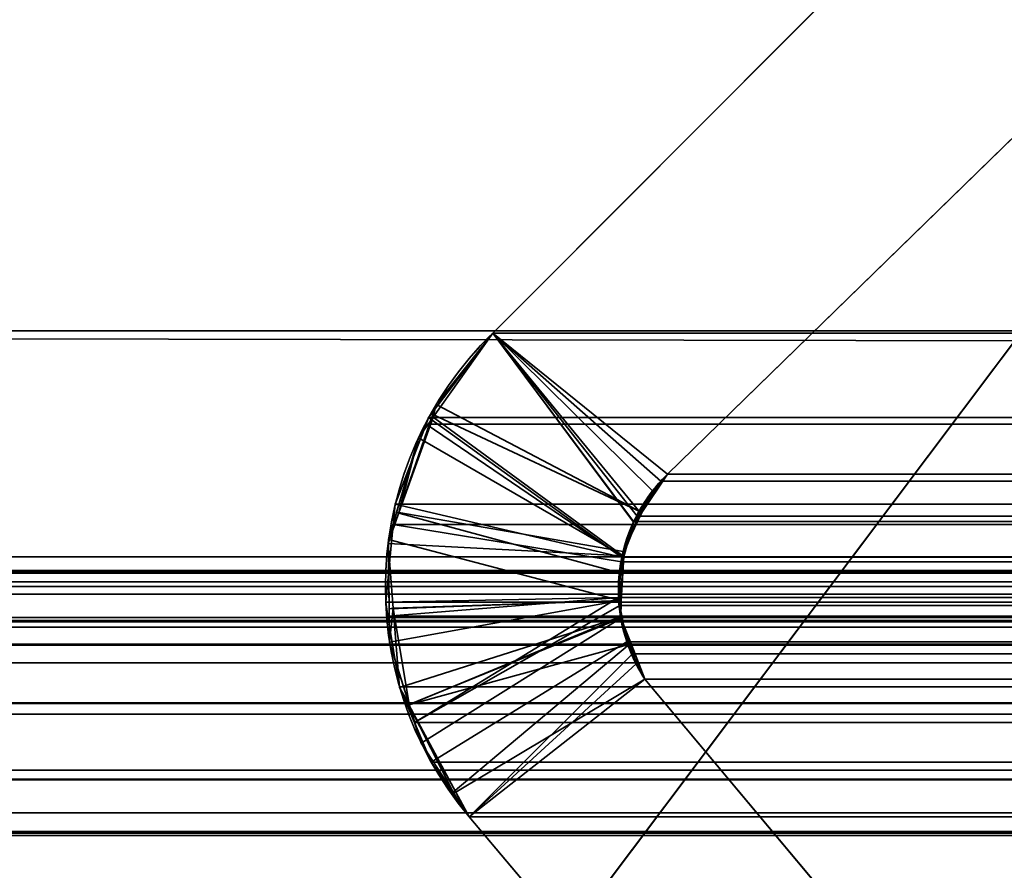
# Model space of a CAD drawing. Header units: millimetres. Extents: x -508 to 6708, y -115 to 193.
# Tile 744 of 1056: x 2599.29 to 2601.92, y 0.2 to 2.48. Entities that reach past the tile are written whole.
import ezdxf

# ---------------------------------------------------------------- set-up
doc = ezdxf.new("R2010")
doc.units = ezdxf.units.MM
doc.layers.add('151', color=7, linetype='Continuous', true_color=0xffffff)

# ---------------------------------------------------------------- blocks, each defined once
blk = doc.blocks.new('UG_SURFACE_003')
at = {"layer": '151', "color": 252, "linetype": 'Continuous', "lineweight": 35}
for points in [[(3607.5001, -10, 2215.25), (3607.5001, 174.4, 2215.25), (2392.4999, 174.4, 2215.25), (2392.4999, -10, 2215.25)], [(2542.5, -10, 2065.2499), (2542.5, 174.4, 2065.2499), (3457.5, 174.4, 2065.2499), (3457.5, -10, 2065.2499)]]:
    blk.add_3dface(points, dxfattribs=at)
blk = doc.blocks.new('UG_SURFACE_210')
at = {"layer": '151', "color": 252, "linetype": 'Continuous', "lineweight": 35}
for points in [[(2585.5, -21.92, 2021.75), (3414.5, -21.92, 2021.75), (3414.5, 13.42, 2021.75), (2585.5, 13.42, 2021.75)], [(2586.9999, -21.92, 2020.2501), (2586.9999, 13.42, 2020.2501), (3413.0001, 13.42, 2020.2501), (3413.0001, -21.92, 2020.2501)]]:
    blk.add_3dface(points, dxfattribs=at)
blk = doc.blocks.new('UG_SURFACE_213')
at = {"layer": '151', "color": 252, "linetype": 'Continuous', "lineweight": 35}
for points in [[(2602.9999, 3.0145, -6.75), (2588.0001, 3.0145, -6.75), (2588.0001, -16.9528, -6.75), (3411.9999, -16.9528, -6.75)], [(2588.0001, -16.9528, -7.75), (2588.0001, 3.0145, -7.75), (2602.9999, 3.0145, -7.75)], [(2602.9999, 3.0145, -7.75), (3397.0001, 3.0145, -7.75), (2588.0001, -16.9528, -7.75)], [(3397.0001, 3.0145, -7.75), (3411.9999, 3.0145, -7.75), (3411.9999, -16.9528, -7.75), (2588.0001, -16.9528, -7.75)]]:
    blk.add_3dface(points, dxfattribs=at)
blk = doc.blocks.new('UG_SURFACE_216')
at = {"layer": '151', "color": 7, "linetype": 'Continuous', "lineweight": 35}
for points in [[(2602.2711, 2.4787, -7.75), (2601.023, 1.2621, -7.75), (2600.5557, 1.6395, -7.75), (2601.8064, 2.8936, -7.75)], [(2601.023, 1.2621, 2006.227), (2602.2711, 2.4787, 2004.9789), (2601.8064, 2.8936, 2005.4436), (2600.5557, 1.6395, 2006.6943)], [(2601.8064, 2.8936, -7.75), (2600.5557, 1.6395, -7.75), (2600.5557, 1.6395, 2006.6943), (2601.8064, 2.8936, 2005.4436)], [(2602.2711, 2.4787, 2004.9789), (2601.023, 1.2621, 2006.227), (2601.023, 1.2621, -7.75), (2602.2711, 2.4787, -7.75)], [(2600.9064, 1.0413, 2006.3436), (2600.9321, 1.1339, 2006.3179), (2600.5557, 1.6395, 2006.6943), (2600.3959, 1.4145, 2006.8541)], [(2600.4043, 1.4487, -7.75), (2600.3959, 1.4145, 2006.8541), (2600.5557, 1.6395, 2006.6943)], [(2600.4043, 1.4487, -7.75), (2600.5557, 1.6395, -7.75), (2600.9831, 1.2174, -7.75), (2600.955, 1.1594, -7.75)], [(2600.5557, 1.6395, 2006.6943), (2600.5557, 1.6395, -7.75), (2600.4043, 1.4487, -7.75)], [(2601.023, 1.2621, -7.75), (2600.9831, 1.2174, -7.75), (2600.5557, 1.6395, -7.75)], [(2600.5557, 1.6395, 2006.6943), (2600.9321, 1.1339, 2006.3179), (2600.95, 1.1591, 2006.3)], [(2600.95, 1.1591, 2006.3), (2601.023, 1.2621, 2006.227), (2600.5557, 1.6395, 2006.6943)], [(2600.955, 1.1594, -7.75), (2600.395, 1.4216, -7.75), (2600.4043, 1.4487, -7.75)], [(2600.4043, 1.4487, -7.75), (2600.395, 1.4216, -7.75), (2600.3959, 1.4145, 2006.8541)], [(2600.955, 1.1594, -7.75), (2600.9045, 1.0549, -7.75), (2600.3044, 1.1591, -7.75), (2600.395, 1.4216, -7.75)], [(2600.3959, 1.4145, 2006.8541), (2600.395, 1.4216, -7.75), (2600.3044, 1.1591, -7.75)], [(2600.3044, 1.1591, -7.75), (2600.3571, 1.3595, 2006.8929), (2600.3959, 1.4145, 2006.8541)], [(2600.3959, 1.4145, 2006.8541), (2600.3571, 1.3595, 2006.8929), (2600.9064, 1.0413, 2006.3436)], [(2600.3571, 1.3595, 2006.8929), (2600.2984, 1.1593, 2006.9516), (2600.8945, 0.9984, 2006.3555), (2600.9064, 1.0413, 2006.3436)], [(2600.3044, 1.1591, -7.75), (2600.2984, 1.1593, 2006.9516), (2600.3571, 1.3595, 2006.8929)], [(2601.023, 1.2621, 2006.227), (2600.95, 1.1591, 2006.3), (2600.955, 1.1594, -7.75)], [(2600.955, 1.1594, -7.75), (2600.9831, 1.2174, -7.75), (2601.023, 1.2621, 2006.227)], [(2600.9831, 1.2174, -7.75), (2601.023, 1.2621, -7.75), (2601.023, 1.2621, 2006.227)], [(2600.2758, 1.0769, -7.75), (2600.2772, 1.0869, 2006.9728), (2600.2984, 1.1593, 2006.9516)], [(2600.2984, 1.1593, 2006.9516), (2600.3044, 1.1591, -7.75), (2600.2758, 1.0769, -7.75)], [(2600.2758, 1.0769, -7.75), (2600.3044, 1.1591, -7.75), (2600.9045, 1.0549, -7.75), (2600.904, 1.0437, -7.75)], [(2600.8966, 0.9241, 2006.3534), (2600.8945, 0.9984, 2006.3555), (2600.2984, 1.1593, 2006.9516), (2600.2772, 1.0869, 2006.9728)], [(2600.904, 1.0437, -7.75), (2600.9045, 1.0549, -7.75), (2600.95, 1.1591, 2006.3)], [(2600.95, 1.1591, 2006.3), (2600.9321, 1.1339, 2006.3179), (2600.904, 1.0437, -7.75)], [(2600.9045, 1.0549, -7.75), (2600.955, 1.1594, -7.75), (2600.95, 1.1591, 2006.3)], [(2600.9321, 1.1339, 2006.3179), (2600.9064, 1.0413, 2006.3436), (2600.904, 1.0437, -7.75)], [(2600.2789, 0.902, 2006.9711), (2600.2772, 1.0869, 2006.9728), (2600.2758, 1.0769, -7.75)], [(2600.2772, 1.0869, 2006.9728), (2600.2789, 0.902, 2006.9711), (2600.8966, 0.9241, 2006.3534)], [(2600.904, 1.0437, -7.75), (2600.8992, 0.9236, -7.75), (2600.2896, 0.9034, -7.75), (2600.2758, 1.0769, -7.75)], [(2600.2758, 1.0769, -7.75), (2600.2896, 0.9034, -7.75), (2600.2789, 0.902, 2006.9711)], [(2600.9064, 1.0413, 2006.3436), (2600.8945, 0.9984, 2006.3555), (2600.8992, 0.9236, -7.75)], [(2600.8992, 0.9236, -7.75), (2600.904, 1.0437, -7.75), (2600.9064, 1.0413, 2006.3436)], [(2600.8945, 0.9984, 2006.3555), (2600.8966, 0.9241, 2006.3534), (2600.8992, 0.9236, -7.75)], [(2600.8966, 0.9241, 2006.3534), (2600.2789, 0.902, 2006.9711), (2600.2798, 0.8123, 2006.9704)], [(2600.2798, 0.8123, 2006.9704), (2600.3318, 0.6459, 2006.9182), (2600.898, 0.8769, 2006.3519), (2600.8966, 0.9241, 2006.3534)], [(2600.8992, 0.9236, -7.75), (2600.8976, 0.8796, -7.75), (2600.3065, 0.6913, -7.75), (2600.2896, 0.9034, -7.75)], [(2600.8992, 0.9236, -7.75), (2600.8966, 0.9241, 2006.3534), (2600.898, 0.8769, 2006.3519)], [(2600.898, 0.8769, 2006.3519), (2600.8976, 0.8796, -7.75), (2600.8992, 0.9236, -7.75)], [(2600.2798, 0.8123, 2006.9704), (2600.2789, 0.902, 2006.9711), (2600.2896, 0.9034, -7.75)], [(2600.3318, 0.6459, 2006.9182), (2600.2798, 0.8123, 2006.9704), (2600.2896, 0.9034, -7.75)], [(2600.2896, 0.9034, -7.75), (2600.3065, 0.6913, -7.75), (2600.3318, 0.6459, 2006.9182)], [(2600.3315, 0.645, -7.75), (2600.3065, 0.6913, -7.75), (2600.8976, 0.8796, -7.75)], [(2600.3315, 0.645, -7.75), (2600.8976, 0.8796, -7.75), (2600.9257, 0.8076, -7.75)], [(2600.898, 0.8769, 2006.3519), (2600.3318, 0.6459, 2006.9182), (2600.3642, 0.542, 2006.8858)], [(2600.3642, 0.542, 2006.8858), (2600.45, 0.4105, 2006.7999), (2600.9214, 0.807, 2006.3286), (2600.898, 0.8769, 2006.3519)], [(2600.8976, 0.8796, -7.75), (2600.898, 0.8769, 2006.3519), (2600.9214, 0.807, 2006.3286)], [(2600.9214, 0.807, 2006.3286), (2600.9257, 0.8076, -7.75), (2600.8976, 0.8796, -7.75)], [(2600.9257, 0.8076, -7.75), (2600.9629, 0.7131, -7.75), (2600.4572, 0.4111, -7.75), (2600.3315, 0.645, -7.75)], [(2600.45, 0.4105, 2006.7999), (2600.4927, 0.345, 2006.7573), (2600.939, 0.754, 2006.3109), (2600.9214, 0.807, 2006.3286)], [(2600.9257, 0.8076, -7.75), (2600.9214, 0.807, 2006.3286), (2600.939, 0.754, 2006.3109)], [(2600.9257, 0.8076, -7.75), (2600.939, 0.754, 2006.3109), (2600.9629, 0.7131, 2006.2871)], [(2600.9629, 0.7131, 2006.2871), (2600.9629, 0.7131, -7.75), (2600.9257, 0.8076, -7.75)], [(2600.9629, 0.7131, 2006.2871), (2600.939, 0.754, 2006.3109), (2600.4927, 0.345, 2006.7573)], [(2600.4927, 0.345, -7.75), (2600.4572, 0.4111, -7.75), (2600.9629, 0.7131, -7.75)], [(2600.9629, 0.7131, -7.75), (2601.5151, 0.0529, -7.75), (2601.4311, -0.7697, -7.75), (2600.4927, 0.345, -7.75)], [(2601.5151, 0.0529, 2005.7349), (2600.9629, 0.7131, 2006.2871), (2600.4927, 0.345, 2006.7573), (2601.4311, -0.7697, 2005.8188)], [(2600.9629, 0.7131, 2006.2871), (2601.5151, 0.0529, 2005.7349), (2601.5151, 0.0529, -7.75), (2600.9629, 0.7131, -7.75)], [(2600.3065, 0.6913, -7.75), (2600.3315, 0.645, -7.75), (2600.3318, 0.6459, 2006.9182)], [(2600.3642, 0.542, 2006.8858), (2600.3318, 0.6459, 2006.9182), (2600.3315, 0.645, -7.75)], [(2600.3315, 0.645, -7.75), (2600.4572, 0.4111, -7.75), (2600.45, 0.4105, 2006.7999)], [(2600.45, 0.4105, 2006.7999), (2600.3642, 0.542, 2006.8858), (2600.3315, 0.645, -7.75)], [(2600.4927, 0.345, 2006.7573), (2600.45, 0.4105, 2006.7999), (2600.4572, 0.4111, -7.75)], [(2600.4572, 0.4111, -7.75), (2600.4927, 0.345, -7.75), (2600.4927, 0.345, 2006.7573)], [(2600.4927, 0.345, -7.75), (2601.4311, -0.7697, -7.75), (2601.4311, -0.7697, 2005.8188), (2600.4927, 0.345, 2006.7573)]]:
    blk.add_3dface(points, dxfattribs=at)
blk = doc.blocks.new('UG_SURFACE_217')
at = {"layer": '151', "color": 7, "linetype": 'Continuous', "lineweight": 35}
for points in [[(3412.1749, 1.6459, 2019.4249), (3412.1284, 4.9608, 2019.3784), (2587.8716, 4.9608, 2019.3784), (2587.8251, 1.6459, 2019.4249)], [(2588.7952, 1.0412, 2018.4548), (2588.8777, 3.9715, 2018.3723), (3411.1223, 3.9715, 2018.3723), (3411.2048, 1.0412, 2018.4548)], [(2600.5557, 1.6395, 2006.6943), (2601.8064, 2.8936, 2005.4436), (2602.2711, 2.4787, 2004.9789), (2601.023, 1.2621, 2006.227)], [(2601.8064, 2.8936, 2005.4436), (2600.5557, 1.6395, 2006.6943), (3399.4443, 1.6395, 2006.6943), (3398.1936, 2.8936, 2005.4436)], [(3397.7289, 2.4787, 2004.9789), (3398.977, 1.2621, 2006.227), (2601.023, 1.2621, 2006.227), (2602.2711, 2.4787, 2004.9789)], [(3412.1695, 0.0733, 2019.4194), (2587.8251, 1.6459, 2019.4249), (2587.739, -0.6885, 2019.511)], [(3412.1695, 0.0733, 2019.4194), (3412.1749, 1.6459, 2019.4249), (2587.8251, 1.6459, 2019.4249)], [(2600.3842, 1.4134, 2006.866), (2600.5557, 1.6395, 2006.6943), (2600.9326, 1.1351, 2006.3174), (2600.9011, 1.0402, 2006.3488)], [(3399.6158, 1.4134, 2006.866), (3399.4443, 1.6395, 2006.6943), (2600.5557, 1.6395, 2006.6943), (2600.3842, 1.4134, 2006.866)], [(2600.5557, 1.6395, 2006.6943), (2601.0051, 1.2437, 2006.2449), (2600.9421, 1.1493, 2006.3078)], [(2601.023, 1.2621, 2006.227), (2601.0051, 1.2437, 2006.2449), (2600.5557, 1.6395, 2006.6943)], [(2600.9421, 1.1493, 2006.3078), (2600.9326, 1.1351, 2006.3174), (2600.5557, 1.6395, 2006.6943)], [(2600.9011, 1.0402, 2006.3488), (2600.2951, 1.1819, 2006.9549), (2600.3776, 1.3963, 2006.8724)], [(3399.7049, 1.1819, 2006.9549), (3399.6224, 1.3963, 2006.8724), (2600.3776, 1.3963, 2006.8724), (2600.2951, 1.1819, 2006.9549)], [(2600.9011, 1.0402, 2006.3488), (2600.3776, 1.3963, 2006.8724), (2600.3842, 1.4134, 2006.866)], [(2600.3776, 1.3963, 2006.8724), (3399.6224, 1.3963, 2006.8724), (3399.6158, 1.4134, 2006.866)], [(2600.3842, 1.4134, 2006.866), (2600.3776, 1.3963, 2006.8724), (3399.6158, 1.4134, 2006.866)], [(3399.0583, 1.1509, 2006.3083), (2600.9421, 1.1493, 2006.3078), (2601.0051, 1.2437, 2006.2449)], [(3399.0555, 1.1585, 2006.3055), (2601.0051, 1.2437, 2006.2449), (2601.023, 1.2621, 2006.227)], [(3399.0555, 1.1585, 2006.3055), (3399.0583, 1.1509, 2006.3083), (2601.0051, 1.2437, 2006.2449)], [(2601.023, 1.2621, 2006.227), (3398.977, 1.2621, 2006.227), (3399.0555, 1.1585, 2006.3055)], [(2600.2896, 1.127, 2006.9604), (2600.2951, 1.1819, 2006.9549), (2600.9011, 1.0402, 2006.3488), (2600.8999, 1.0274, 2006.35)], [(2600.2951, 1.1819, 2006.9549), (2600.2896, 1.127, 2006.9604), (3399.7104, 1.127, 2006.9604)], [(2600.2951, 1.1819, 2006.9549), (3399.7104, 1.127, 2006.9604), (3399.7049, 1.1819, 2006.9549)], [(2600.9011, 1.0402, 2006.3488), (2600.9326, 1.1351, 2006.3174), (3399.0989, 1.0269, 2006.3488)], [(3399.0955, 1.0554, 2006.3455), (2600.9326, 1.1351, 2006.3174), (2600.9421, 1.1493, 2006.3078)], [(3399.0955, 1.0554, 2006.3455), (3399.0989, 1.0269, 2006.3488), (2600.9326, 1.1351, 2006.3174)], [(2600.9421, 1.1493, 2006.3078), (3399.0583, 1.1509, 2006.3083), (3399.0955, 1.0554, 2006.3455)], [(2600.2693, 0.9194, 2006.9807), (2600.2896, 1.127, 2006.9604), (2600.8999, 1.0274, 2006.35), (2600.8921, 0.932, 2006.3579)], [(3399.7307, 0.9194, 2006.9807), (2600.2896, 1.127, 2006.9604), (2600.2693, 0.9194, 2006.9807)], [(3399.7307, 0.9194, 2006.9807), (3399.7104, 1.127, 2006.9604), (2600.2896, 1.127, 2006.9604)], [(2588.7959, 1.002, 2018.4541), (2588.7952, 1.0412, 2018.4548), (3411.2048, 1.0412, 2018.4548)], [(2588.7959, 1.002, 2018.4541), (3411.2048, 1.0412, 2018.4548), (3411.2012, 0.9603, 2018.4512)], [(2600.8921, 0.932, 2006.3579), (2600.8999, 1.0274, 2006.35), (3399.0989, 1.0269, 2006.3488)], [(3399.0989, 1.0269, 2006.3488), (2600.8999, 1.0274, 2006.35), (2600.9011, 1.0402, 2006.3488)], [(2588.7959, 1.002, 2018.4541), (3411.2012, 0.9603, 2018.4512), (3411.1884, 0.8784, 2018.4383)], [(3411.1884, 0.8784, 2018.4383), (2588.8116, 0.8784, 2018.4383), (2588.7959, 1.002, 2018.4541)], [(2591.7068, 1.0043, 2015.5432), (2591.6266, 0.997, 2015.6233), (3408.3734, 0.997, 2015.6233)], [(2591.7068, 1.0043, 2015.5432), (3408.3734, 0.997, 2015.6233), (3408.2932, 1.0043, 2015.5432)], [(3408.2932, 1.0043, 2015.5432), (3408.2911, 1.0038, 2015.5411), (2591.7089, 1.0038, 2015.5411), (2591.7068, 1.0043, 2015.5432)], [(2591.7089, 1.0038, 2015.5411), (3408.2911, 1.0038, 2015.5411), (3408.1666, 0.974, 2015.4166), (2591.8334, 0.974, 2015.4166)], [(2600.8961, 0.9107, 2006.3539), (2600.8921, 0.932, 2006.3579), (3399.0989, 1.0269, 2006.3488)], [(3399.0989, 1.0269, 2006.3488), (3399.1082, 0.9483, 2006.3581), (2600.8961, 0.9107, 2006.3539)], [(2591.6266, 0.997, 2015.6233), (2589.7102, 0.295, 2017.5397), (3410.2898, 0.295, 2017.5397), (3408.3734, 0.997, 2015.6233)], [(2591.8851, 0.9616, 2015.3649), (2591.8334, 0.974, 2015.4166), (3408.1666, 0.974, 2015.4166)], [(2591.8851, 0.9616, 2015.3649), (3408.1666, 0.974, 2015.4166), (3408.1149, 0.9616, 2015.3649)], [(3408.1149, 0.9616, 2015.3649), (2591.9125, 0.9409, 2015.3377), (2591.8851, 0.9616, 2015.3649)], [(3408.1149, 0.9616, 2015.3649), (3408.0875, 0.9409, 2015.3377), (2591.9125, 0.9409, 2015.3377)], [(3399.1082, 0.9483, 2006.3581), (3399.1058, 0.9097, 2006.3558), (2600.8961, 0.9107, 2006.3539)], [(2592.0064, 0.8695, 2015.2435), (2591.9125, 0.9409, 2015.3377), (3408.0875, 0.9409, 2015.3377)], [(2592.0064, 0.8695, 2015.2435), (3408.0875, 0.9409, 2015.3377), (3407.9936, 0.8695, 2015.2435)], [(2600.8921, 0.932, 2006.3579), (2600.2753, 0.8819, 2006.9747), (2600.2693, 0.9194, 2006.9807)], [(2600.3463, 0.5973, 2006.9036), (2600.306, 0.6931, 2006.9439), (2600.2753, 0.8819, 2006.9747), (2600.8921, 0.932, 2006.3579)], [(2600.3463, 0.5973, 2006.9036), (2600.8921, 0.932, 2006.3579), (2600.8961, 0.9107, 2006.3539)], [(2600.2693, 0.9194, 2006.9807), (2600.2753, 0.8819, 2006.9747), (3399.7247, 0.8819, 2006.9747), (3399.7307, 0.9194, 2006.9807)], [(2600.8961, 0.9107, 2006.3539), (2600.914, 0.8134, 2006.336), (2600.3911, 0.4909, 2006.8588), (2600.3463, 0.5973, 2006.9036)], [(2600.8961, 0.9107, 2006.3539), (3399.1048, 0.8959, 2006.3548), (3399.0796, 0.7957, 2006.3295)], [(2600.8961, 0.9107, 2006.3539), (3399.1058, 0.9097, 2006.3558), (3399.1048, 0.8959, 2006.3548)], [(2600.914, 0.8134, 2006.336), (2600.8961, 0.9107, 2006.3539), (3399.0796, 0.7957, 2006.3295)], [(2588.8116, 0.8784, 2018.4383), (3411.1884, 0.8784, 2018.4383), (3411.1795, 0.8546, 2018.4295)], [(3411.1795, 0.8546, 2018.4295), (2588.8186, 0.8526, 2018.4314), (2588.8116, 0.8784, 2018.4383)], [(3407.9936, 0.8695, 2015.2435), (2592.0086, 0.8664, 2015.2414), (2592.0064, 0.8695, 2015.2435)], [(3407.9936, 0.8695, 2015.2435), (3407.9914, 0.8664, 2015.2414), (2592.0086, 0.8664, 2015.2414)], [(3399.7247, 0.8819, 2006.9747), (2600.2753, 0.8819, 2006.9747), (2600.306, 0.6931, 2006.9439)], [(3399.694, 0.6931, 2006.9439), (3399.7247, 0.8819, 2006.9747), (2600.306, 0.6931, 2006.9439)], [(2588.8309, 0.8061, 2018.4193), (2588.8186, 0.8526, 2018.4314), (3411.1795, 0.8546, 2018.4295)], [(2588.8309, 0.8061, 2018.4193), (3411.1795, 0.8546, 2018.4295), (3411.1114, 0.6712, 2018.3613)], [(2592.0086, 0.8664, 2015.2414), (3407.9914, 0.8664, 2015.2414), (3407.9213, 0.7573, 2015.1713), (2592.0787, 0.7573, 2015.1713)], [(2588.8309, 0.8061, 2018.4193), (3411.1114, 0.6712, 2018.3613), (3411.0959, 0.6501, 2018.3458)], [(3411.0959, 0.6501, 2018.3458), (2588.9049, 0.6499, 2018.3451), (2588.8309, 0.8061, 2018.4193)], [(2600.4927, 0.345, 2006.7573), (2600.3911, 0.4909, 2006.8588), (2600.914, 0.8134, 2006.336), (2600.93, 0.7807, 2006.32)], [(2600.914, 0.8134, 2006.336), (3399.0796, 0.7957, 2006.3295), (3399.0712, 0.7794, 2006.3212)], [(3399.0712, 0.7794, 2006.3212), (2600.93, 0.7807, 2006.32), (2600.914, 0.8134, 2006.336)], [(2600.93, 0.7807, 2006.32), (2600.9629, 0.7131, 2006.2871), (2600.4927, 0.345, 2006.7573)], [(2600.93, 0.7807, 2006.32), (3399.0712, 0.7794, 2006.3212), (3399.0371, 0.7131, 2006.2871)], [(3399.0371, 0.7131, 2006.2871), (2600.9629, 0.7131, 2006.2871), (2600.93, 0.7807, 2006.32)], [(2592.0787, 0.7573, 2015.1713), (3407.9213, 0.7573, 2015.1713), (3407.2759, 0.0751, 2014.5259), (2592.7241, 0.0751, 2014.5259)], [(2601.4311, -0.7697, 2005.8188), (2600.4927, 0.345, 2006.7573), (2600.9629, 0.7131, 2006.2871), (2601.5151, 0.0529, 2005.7349)], [(3399.0371, 0.7131, 2006.2871), (3398.4849, 0.0529, 2005.7349), (2601.5151, 0.0529, 2005.7349), (2600.9629, 0.7131, 2006.2871)], [(2600.306, 0.6931, 2006.9439), (2600.3463, 0.5973, 2006.9036), (3399.6537, 0.5973, 2006.9036), (3399.694, 0.6931, 2006.9439)], [(2588.9049, 0.6499, 2018.3451), (3411.0959, 0.6501, 2018.3458), (3410.9931, 0.5104, 2018.2431)], [(2588.9184, 0.6214, 2018.3315), (2588.9049, 0.6499, 2018.3451), (3410.9931, 0.5104, 2018.2431)], [(2588.9184, 0.6214, 2018.3315), (3410.9931, 0.5104, 2018.2431), (3410.9428, 0.4751, 2018.1928)], [(3410.9428, 0.4751, 2018.1928), (2589.0565, 0.4694, 2018.1935), (2588.9184, 0.6214, 2018.3315)], [(3399.6089, 0.4909, 2006.8588), (2600.3463, 0.5973, 2006.9036), (2600.3911, 0.4909, 2006.8588)], [(3399.6089, 0.4909, 2006.8588), (3399.6537, 0.5973, 2006.9036), (2600.3463, 0.5973, 2006.9036)], [(2589.0789, 0.4448, 2018.1711), (2589.0565, 0.4694, 2018.1935), (3410.9428, 0.4751, 2018.1928)], [(2589.0789, 0.4448, 2018.1711), (3410.9428, 0.4751, 2018.1928), (3410.7571, 0.3446, 2018.007)], [(2600.3911, 0.4909, 2006.8588), (2600.4927, 0.345, 2006.7573), (3399.5073, 0.345, 2006.7573), (3399.6089, 0.4909, 2006.8588)], [(2589.0789, 0.4448, 2018.1711), (3410.7571, 0.3446, 2018.007), (3410.7485, 0.343, 2017.9987)], [(3410.7485, 0.343, 2017.9987), (2589.2541, 0.3557, 2017.9961), (2589.0789, 0.4448, 2018.1711)], [(2589.3538, 0.3048, 2017.8962), (2589.2541, 0.3557, 2017.9961), (3410.7485, 0.343, 2017.9987)], [(2589.4697, 0.3017, 2017.7803), (2589.3538, 0.3048, 2017.8962), (3410.7485, 0.343, 2017.9987)], [(3410.7485, 0.343, 2017.9987), (3410.5289, 0.3001, 2017.7791), (2589.4697, 0.3017, 2017.7803)], [(2600.4927, 0.345, 2006.7573), (2601.4311, -0.7697, 2005.8188), (3398.5689, -0.7697, 2005.8188), (3399.5073, 0.345, 2006.7573)], [(2589.4697, 0.3017, 2017.7803), (3410.5289, 0.3001, 2017.7791), (3410.4199, 0.2788, 2017.6699)], [(2589.7102, 0.295, 2017.5397), (2589.4697, 0.3017, 2017.7803), (3410.4199, 0.2788, 2017.6699)], [(3410.4199, 0.2788, 2017.6699), (3410.2898, 0.295, 2017.5397), (2589.7102, 0.295, 2017.5397)]]:
    blk.add_3dface(points, dxfattribs=at)

msp = doc.modelspace()

# ---------------------------------------------------------------- linework, layer by layer
at = {"layer": '151', "color": 253, "linetype": 'Continuous', "lineweight": -3}
for p, q in [((2601.8063, 2.8936, -7.75), (2600.5557, 1.6395, -7.75)), ((2600.5557, 1.6395, 2006.6943), (2601.8063, 2.8936, 2005.4437)), ((2600.5557, 1.6395, 2006.6943), (2601.8063, 2.8936, 2005.4437)), ((2602.2711, 2.4787, 2004.9789), (2601.023, 1.2621, 2006.227)), ((2602.2711, 2.4787, 2004.9789), (2601.023, 1.2621, 2006.227)), ((2602.2711, 2.4787, -7.75), (2601.023, 1.2621, -7.75)), ((3412.175, 1.6459, 2019.425), (2587.825, 1.6459, 2019.425)), ((2600.5557, 1.6395, 2006.6943), (3399.4443, 1.6395, 2006.6943)), ((2600.5557, 1.6395, -7.75), (2600.5557, 1.6395, 2006.6943)), ((2601.023, 1.2621, 2006.227), (2601.023, 1.2621, -7.75)), ((3398.977, 1.2621, 2006.227), (2601.023, 1.2621, 2006.227)), ((2588.7951, 1.0412, 2018.4549), (3411.2049, 1.0412, 2018.4549)), ((2591.6266, 0.997, 2015.6234), (3408.3734, 0.997, 2015.6234)), ((2588.8117, 0.8784, 2018.4383), (3411.1883, 0.8784, 2018.4383)), ((2592.0786, 0.7573, 2015.1714), (3407.9214, 0.7573, 2015.1714)), ((2600.9628, 0.7131, -7.75), (2601.515, 0.0529, -7.75)), ((2600.9628, 0.7131, 2006.2872), (2601.515, 0.0529, 2005.735)), ((2600.9628, 0.7131, 2006.2872), (2601.515, 0.0529, 2005.735)), ((2600.9628, 0.7131, 2006.2872), (2600.9628, 0.7131, -7.75)), ((3399.0372, 0.7131, 2006.2872), (2600.9628, 0.7131, 2006.2872)), ((2600.4927, 0.345, 2006.7573), (3399.5073, 0.345, 2006.7573)), ((2601.4311, -0.7697, 2005.8189), (2600.4927, 0.345, 2006.7573)), ((2600.4927, 0.345, -7.75), (2600.4927, 0.345, 2006.7573)), ((2601.4311, -0.7697, 2005.8189), (2600.4927, 0.345, 2006.7573)), ((2600.4927, 0.345, -7.75), (2601.4311, -0.7697, -7.75)), ((2589.7101, 0.295, 2017.5399), (3410.2899, 0.295, 2017.5399))]:
    msp.add_line(p, q, dxfattribs=at)
for points in [[(2600.4927, 0.345, -7.75), (2600.1709, 0.7265, -7.75), (2600.1985, 1.2915, -7.75), (2600.5557, 1.6395, -7.75)], [(2600.5557, 1.6395, 2006.6943), (2600.1985, 1.2915, 2007.0515), (2600.1709, 0.7265, 2007.0791), (2600.4927, 0.345, 2006.7573)], [(2600.9628, 0.7131, -7.75), (2600.8488, 0.8869, -7.75), (2600.8743, 1.117, -7.75), (2601.023, 1.2621, -7.75)], [(2601.023, 1.2621, 2006.227), (2600.8743, 1.117, 2006.3757), (2600.8488, 0.8869, 2006.4012), (2600.9628, 0.7131, 2006.2872)]]:
    msp.add_open_spline(points, degree=3, dxfattribs=at)
for points, knots in [([(2600.5557, 1.6395, 2006.6943), (2600.4913, 1.5767, 2006.7587), (2600.4318, 1.501, 2006.8182), (2600.3462, 1.3438, 2006.9038), (2600.3151, 1.2651, 2006.9349), (2600.2749, 1.0983, 2006.9751), (2600.2657, 1.0076, 2006.9843), (2600.2724, 0.8421, 2006.9776), (2600.2853, 0.7647, 2006.9647), (2600.3271, 0.6205, 2006.9229), (2600.3565, 0.5522, 2006.8935), (2600.4213, 0.4376, 2006.8287), (2600.4557, 0.3888, 2006.7943), (2600.4927, 0.345, 2006.7573)], [0, 0, 0, 0, 0.216801, 0.216801, 0.388943, 0.388943, 0.56272, 0.56272, 0.714161, 0.714161, 0.867331, 0.867331, 1, 1, 1, 1]), ([(2600.9628, 0.7131, 2006.2872), (2600.9433, 0.7428, 2006.3067), (2600.9263, 0.7768, 2006.3237), (2600.9017, 0.8503, 2006.3483), (2600.8939, 0.8912, 2006.3561), (2600.8906, 0.9682, 2006.3594), (2600.8938, 1.0054, 2006.3562), (2600.9081, 1.0737, 2006.3419), (2600.9191, 1.1059, 2006.3309), (2600.9521, 1.1766, 2006.2979), (2600.9773, 1.2132, 2006.2727), (2601.011, 1.2501, 2006.239), (2601.0169, 1.2562, 2006.2331), (2601.023, 1.2621, 2006.227)], [0, 0, 0, 0, 0.190415, 0.190415, 0.382984, 0.382984, 0.553678, 0.553678, 0.717508, 0.717508, 0.95158, 0.95158, 1, 1, 1, 1])]:
    msp.add_open_spline(points, degree=3, knots=knots, dxfattribs=at)

# ---------------------------------------------------------------- block references
for name in ['UG_SURFACE_003', 'UG_SURFACE_213', 'UG_SURFACE_210', 'UG_SURFACE_216', 'UG_SURFACE_217']:
    msp.add_blockref(name, (0, 0), dxfattribs=at)

doc.saveas('drawing.dxf')
